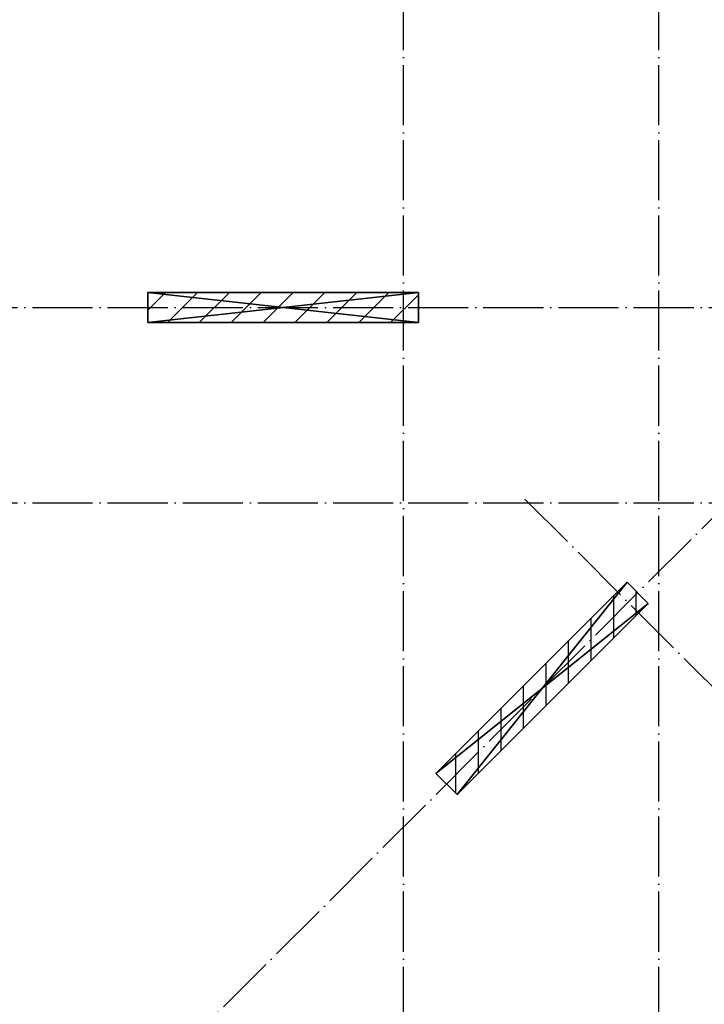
# Model space of a CAD drawing. Header units: millimetres. Extents: x 40580 to 559114, y -343730 to 81020.
# Tile 381 of 656: x 386945 to 391501, y -75558 to -69005. Entities that reach past the tile are written whole.
import ezdxf

# ---------------------------------------------------------------- set-up
doc = ezdxf.new("R2010")
doc.units = ezdxf.units.MM
doc.linetypes.add('______11', pattern=[500, 400, -50, 0, -50])
doc.linetypes.add('______5', pattern=[1100, 800, -100, 100, -100])
doc.layers.add('_________1_', color=7, linetype='Continuous')
doc.layers.add('___________________', color=253, linetype='______5')

msp = doc.modelspace()

# ---------------------------------------------------------------- linework, layer by layer
at = {"layer": '_________1_', "color": 253, "linetype": '______11'}
for p, q in [((387798.1, -70938.7, -3800), (387915.8, -70821, -3800)), ((388140, -71021, -3800), (388340, -70821, -3800)), ((388564.3, -71021, -3800), (388764.3, -70821, -3800)), ((388988.5, -71021, -3800), (389188.5, -70821, -3800)), ((389412.8, -71021, -3800), (389598.1, -70835.7, -3800)), ((390898.1, -73120.4, -3800), (390898.1, -72837.5, -3800)), ((390598.1, -73420.4, -3800), (390598.1, -73137.5, -3800)), ((390298.1, -73720.4, -3800), (390298.1, -73437.5, -3800)), ((389998.1, -74020.4, -3800), (389998.1, -73737.5, -3800))]:
    msp.add_line(p, q, dxfattribs=at)
at = {"layer": '_________1_', "color": 253, "linetype": '______5'}
for p, q in [((387927.9, -71021, -3800), (388127.9, -70821, -3800)), ((388352.1, -71021, -3800), (388552.1, -70821, -3800)), ((388776.4, -71021, -3800), (388976.4, -70821, -3800)), ((389200.7, -71021, -3800), (389400.7, -70821, -3800)), ((391048.1, -72970.4, -3800), (391048.1, -72809.7, -3800)), ((390748.1, -73270.4, -3800), (390748.1, -72987.5, -3800)), ((390448.1, -73570.4, -3800), (390448.1, -73287.5, -3800)), ((390148.1, -73870.4, -3800), (390148.1, -73587.5, -3800)), ((389848.1, -74155.2, -3800), (389848.1, -73887.5, -3800))]:
    msp.add_line(p, q, dxfattribs=at)
at = {"layer": '___________________', "color": 253, "linetype": '______11'}
for p, q in [((389498.1, -88711, -3800), (389498.1, -38631, -3800)), ((391198.1, -88711, -3800), (391198.1, -38631, -3800)), ((383350.3, -80526.8, -3800), (401735.1, -62142, -3800)), ((380028.1, -70921, -3800), (408848.1, -70921, -3800)), ((397308.6, -79197.4, -3800), (390287, -72175.8, -3800)), ((380028.1, -72221, -3800), (408848.1, -72221, -3800))]:
    msp.add_line(p, q, dxfattribs=at)

# ---------------------------------------------------------------- meshes
at = {"layer": '_________1_'}
mesh = msp.add_polyface(dxfattribs=at)
corners = [(387798.1, -70821, -7600), (387798.1, -71021, -7600), (387798.1, -71021, -4150), (387798.1, -70821, -4150)]
mesh.append_faces([[corners[k] for k in face] for face in [(1, 2, 0)]], dxfattribs={"vtx1": -1})
mesh.append_faces([[corners[k] for k in face] for face in [(2, 3, 0)]], dxfattribs={"vtx2": -1})
mesh = msp.add_polyface(dxfattribs=at)
corners = [(389598.1, -70821, -7600), (387798.1, -70821, -7600), (387798.1, -70821, -4150), (389598.1, -70821, -4150)]
mesh.append_faces([[corners[k] for k in face] for face in [(1, 2, 0)]], dxfattribs={"vtx1": -1})
mesh.append_faces([[corners[k] for k in face] for face in [(2, 3, 0)]], dxfattribs={"vtx2": -1})
mesh = msp.add_polyface(dxfattribs=at)
corners = [(389598.1, -71021, -4150), (389598.1, -70821, -4150), (387798.1, -70821, -4150), (387798.1, -71021, -4150)]
mesh.append_faces([[corners[k] for k in face] for face in [(1, 2, 0)]], dxfattribs={"vtx1": -1})
mesh.append_faces([[corners[k] for k in face] for face in [(2, 3, 0)]], dxfattribs={"vtx2": -1})
mesh = msp.add_polyface(dxfattribs=at)
corners = [(389598.1, -70821, -7600), (389598.1, -71021, -7600), (387798.1, -71021, -7600), (387798.1, -70821, -7600)]
mesh.append_faces([[corners[k] for k in face] for face in [(1, 2, 0)]], dxfattribs={"vtx1": -1})
mesh.append_faces([[corners[k] for k in face] for face in [(2, 3, 0)]], dxfattribs={"vtx2": -1})
mesh = msp.add_polyface(dxfattribs=at)
corners = [(389598.1, -71021, -7600), (389598.1, -70821, -7600), (389598.1, -70821, -4150), (389598.1, -71021, -4150)]
mesh.append_faces([[corners[k] for k in face] for face in [(1, 2, 0)]], dxfattribs={"vtx1": -1})
mesh.append_faces([[corners[k] for k in face] for face in [(2, 3, 0)]], dxfattribs={"vtx2": -1})
mesh = msp.add_polyface(dxfattribs=at)
corners = [(387798.1, -71021, -7600), (389598.1, -71021, -7600), (389598.1, -71021, -4150), (387798.1, -71021, -4150)]
mesh.append_faces([[corners[k] for k in face] for face in [(1, 2, 0)]], dxfattribs={"vtx1": -1})
mesh.append_faces([[corners[k] for k in face] for face in [(2, 3, 0)]], dxfattribs={"vtx2": -1})
mesh = msp.add_polyface(dxfattribs=at)
corners = [(390987, -72748.6, -7600), (389714.2, -74021.4, -7600), (389714.2, -74021.4, -4150), (390987, -72748.6, -4150)]
mesh.append_faces([[corners[k] for k in face] for face in [(1, 2, 0)]], dxfattribs={"vtx1": -1})
mesh.append_faces([[corners[k] for k in face] for face in [(2, 3, 0)]], dxfattribs={"vtx2": -1})
mesh = msp.add_polyface(dxfattribs=at)
corners = [(391128.4, -72890, -4150), (390987, -72748.6, -4150), (389714.2, -74021.4, -4150), (389855.7, -74162.8, -4150)]
mesh.append_faces([[corners[k] for k in face] for face in [(1, 2, 0)]], dxfattribs={"vtx1": -1})
mesh.append_faces([[corners[k] for k in face] for face in [(2, 3, 0)]], dxfattribs={"vtx2": -1})
mesh = msp.add_polyface(dxfattribs=at)
corners = [(390987, -72748.6, -7600), (391128.4, -72890, -7600), (389855.7, -74162.8, -7600), (389714.2, -74021.4, -7600)]
mesh.append_faces([[corners[k] for k in face] for face in [(1, 2, 0)]], dxfattribs={"vtx1": -1})
mesh.append_faces([[corners[k] for k in face] for face in [(2, 3, 0)]], dxfattribs={"vtx2": -1})
mesh = msp.add_polyface(dxfattribs=at)
corners = [(391128.4, -72890, -7600), (390987, -72748.6, -7600), (390987, -72748.6, -4150), (391128.4, -72890, -4150)]
mesh.append_faces([[corners[k] for k in face] for face in [(1, 2, 0)]], dxfattribs={"vtx1": -1})
mesh.append_faces([[corners[k] for k in face] for face in [(2, 3, 0)]], dxfattribs={"vtx2": -1})
mesh = msp.add_polyface(dxfattribs=at)
corners = [(389855.7, -74162.8, -7600), (391128.4, -72890, -7600), (391128.4, -72890, -4150), (389855.7, -74162.8, -4150)]
mesh.append_faces([[corners[k] for k in face] for face in [(1, 2, 0)]], dxfattribs={"vtx1": -1})
mesh.append_faces([[corners[k] for k in face] for face in [(2, 3, 0)]], dxfattribs={"vtx2": -1})
mesh = msp.add_polyface(dxfattribs=at)
corners = [(389714.2, -74021.4, -7600), (389855.7, -74162.8, -7600), (389855.7, -74162.8, -4150), (389714.2, -74021.4, -4150)]
mesh.append_faces([[corners[k] for k in face] for face in [(1, 2, 0)]], dxfattribs={"vtx1": -1})
mesh.append_faces([[corners[k] for k in face] for face in [(2, 3, 0)]], dxfattribs={"vtx2": -1})

doc.saveas('drawing.dxf')
